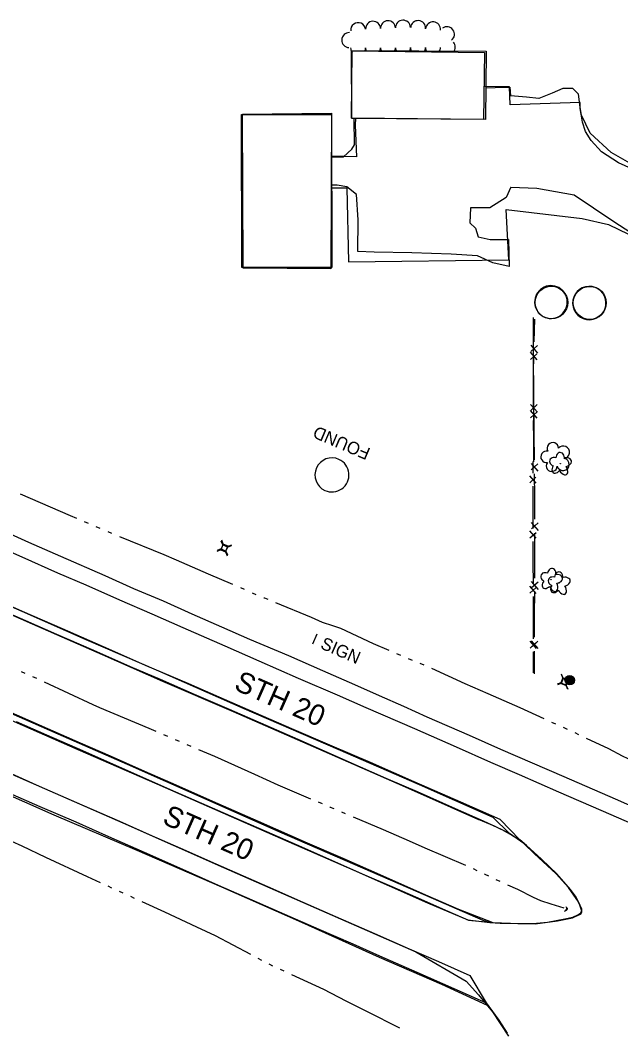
# Model space of a CAD drawing. Extents: x 588843 to 2552415, y 180129 to 269402.
# Drawn here: x 595592.3 to 595880.6, y 184644.9 to 185128.9 of the extents above; entities that cross this region are included whole.
import ezdxf

# ---------------------------------------------------------------- set-up
doc = ezdxf.new("R2010")
doc.units = 0
for name, color, linetype in [('Default', 7, 'Continuous'), ('E_BLD', 7, 'Continuous'), ('E_DRN', 7, 'Continuous'), ('E_DWY', 7, 'Continuous'), ('E_FEN_P', 7, 'Continuous'), ('E_LAND_TreeLine_P', 7, 'Continuous'), ('E_LAND_Vegetation', 7, 'Continuous'), ('E_MISCPROP', 7, 'Continuous'), ('E_RDWY', 7, 'Continuous'), ('E_RDWY_Gravel', 7, 'Continuous'), ('E_RDWY_Text', 7, 'Continuous'), ('E_SGN', 7, 'Continuous'), ('E_SGN_Text', 7, 'Continuous'), ('E_UTL_AG_Bold', 7, 'Continuous'), ('E_WTR_P', 7, 'Continuous'), ('Level 12', 7, 'Continuous'), ('Level 15', 7, 'Continuous'), ('Level 17', 7, 'Continuous'), ('Level 18', 7, 'Continuous')]:
    doc.layers.add(name, color=color, linetype=linetype)

# ---------------------------------------------------------------- blocks, each defined once
blk = doc.blocks.new('CULV2')
at = {"layer": 'E_DRN'}
blk.add_arc((20, 15), 24.6, 216.8699, 323.1301, dxfattribs=at)
blk = doc.blocks.new('SIGN')
at = {"layer": 'Default'}
blk.add_text('SIGN', height=12, dxfattribs=at).set_placement((-18.55, -6))
blk = doc.blocks.new('PED')
at = {"layer": 'Default'}
for p, q in [((-2.5, 2.5), (-5.33, 5.33)), ((2.5, 2.5), (5.33, 5.33)), ((-2.5, -2.5), (-5.33, -5.33)), ((2.5, -2.5), (5.33, -5.33))]:
    blk.add_line(p, q, dxfattribs=at)
blk.add_lwpolyline([(-2.5, -2.5), (2.5, -2.5), (2.5, 2.5), (-2.5, 2.5)], close=True, dxfattribs=at)
blk = doc.blocks.new('DTRE')
at = {"layer": 'Default'}
blk.add_circle((-0.18, 0), 0.183, dxfattribs=at)
for centre, major_axis, ratio in [((-1.87, 5.32), (1.36, -4.98), 0.782863), ((-5.87, 0.15), (4.93, -0.12), 0.832022), ((4.06, 2.74), (-5.27, -2.93), 0.691916), ((-2.49, -5.24), (1.8, 4.86), 0.716896), ((3.54, -3.71), (-5.01, 4.58), 0.560249)]:
    blk.add_ellipse(centre, major_axis=major_axis, ratio=ratio, start_param=1.570796, end_param=4.712389, dxfattribs=at)
blk = doc.blocks.new('POLE')
at = {"layer": 'Default'}
for radius in [4.46, 3.35, 2.23, 1.12]:
    blk.add_circle((0, 0), radius, dxfattribs=at)
blk = doc.blocks.new('CULV2_4')
at = {"layer": 'E_DRN'}
blk.add_arc((65, 48), 80.7, 216.8699, 323.1301, dxfattribs=at)
blk = doc.blocks.new('PED_3')
at = {"layer": 'E_UTL_AG_Bold'}
for p, q in [((-8.2, 8.2), (-17.5, 17.5)), ((8.2, 8.2), (17.5, 17.5)), ((-8.2, -8.2), (-17.5, -17.5)), ((8.2, -8.2), (17.5, -17.5))]:
    blk.add_line(p, q, dxfattribs=at)
blk.add_lwpolyline([(-8.2, -8.2), (8.2, -8.2), (8.2, 8.2), (-8.2, 8.2)], close=True, dxfattribs=at)
blk = doc.blocks.new('POLE_3')
at = {"layer": 'E_MISCPROP'}
for radius in [14.6, 11, 7.32, 3.66]:
    blk.add_circle((0, 0), radius, dxfattribs=at)
blk = doc.blocks.new('DTRE_4')
at = {"layer": 'E_LAND_Vegetation'}
blk.add_circle((-0.6, 0), 0.601, dxfattribs=at)
for centre, major_axis, ratio in [((-6.1, 17.5), (4.5, -16.3), 0.782863), ((-19.3, 0.5), (16.2, -0.4), 0.832022), ((13.3, 9), (-17.3, -9.6), 0.691916), ((-8.2, -17.2), (5.9, 15.9), 0.716896), ((11.6, -12.2), (-16.4, 15), 0.560249)]:
    blk.add_ellipse(centre, major_axis=major_axis, ratio=ratio, start_param=1.570796, end_param=4.712389, dxfattribs=at)

msp = doc.modelspace()

# ---------------------------------------------------------------- linework, layer by layer
at = {"layer": 'E_BLD'}
for points in [[(595751.67, 185114.13), (595815.07, 185113.42), (595814.71, 185081.28), (595751.31, 185081.99)], [(595698.62, 185010.29), (595698.52, 185083.66), (595741.71, 185083.71), (595741.81, 185010.35)]]:
    msp.add_lwpolyline(points, close=True, dxfattribs=at)
for centre, radius in [((595847.25, 184993.55), 7.81), ((595865.62, 184993.38), 7.91)]:
    msp.add_circle(centre, radius, dxfattribs=at)
at = {"layer": 'E_DWY'}
for points in [[(595921.45, 185070.98), (595922.54, 185057.9), (595920.89, 185057.13), (595904.48, 185054.95), (595894.66, 185055.03), (595887.57, 185056.81), (595879.47, 185060.51), (595871.33, 185065.86), (595866.28, 185071.28), (595863.57, 185075.52), (595862.16, 185080.02), (595861.57, 185083.78), (595861.12, 185086.57), (595861.1, 185089.44), (595827.44, 185088.29), (595827.11, 185097), (595814.89, 185097.06)], [(595753.3, 185081.97), (595753.11, 185078.52), (595753.7, 185063.38), (595741.74, 185063.76)], [(595741.76, 185048.54), (595749.13, 185048.55), (595749.87, 185013.06), (595826.76, 185014.01), (595825.52, 185038.16), (595862.08, 185033.88), (595874.7, 185030.97), (595884.18, 185026.37)]]:
    msp.add_lwpolyline(points, dxfattribs=at)
at = {"layer": 'E_FEN_P'}
for p, q in [((595837.32, 184973.11), (595840.52, 184969.27)), ((595840.6, 184972.87), (595837.33, 184970.1)), ((595837.21, 184944.73), (595840.53, 184940.99)), ((595840.49, 184944.59), (595837.3, 184941.72)), ((595837.48, 184916.4), (595840.78, 184912.64)), ((595840.76, 184916.24), (595837.56, 184913.39)), ((595839.91, 184907), (595836.84, 184910.51)), ((595836.85, 184907.15), (595839.84, 184909.8)), ((595837.61, 184888.06), (595840.91, 184884.31)), ((595840.9, 184887.9), (595837.7, 184885.05)), ((595839.96, 184880.55), (595836.89, 184884.07)), ((595836.89, 184880.71), (595839.89, 184883.36)), ((595840, 184854.11), (595836.93, 184857.62)), ((595836.94, 184854.27), (595839.93, 184856.92)), ((595837.59, 184859.73), (595840.86, 184855.95)), ((595840.87, 184859.55), (595837.64, 184856.72)), ((595840.05, 184827.67), (595836.98, 184831.18)), ((595836.98, 184827.83), (595839.98, 184830.48)), ((595837.48, 184831.39), (595840.75, 184827.61)), ((595840.76, 184831.21), (595837.54, 184828.39))]:
    msp.add_line(p, q, dxfattribs=at)
for points in [[(595839.1, 184985.56), (595838.87, 184974.74)], [(595838.73, 184968.04), (595838.56, 184960.17), (595838.59, 184957.23)], [(595838.59, 184957.23), (595838.7, 184946.41)], [(595838.77, 184939.71), (595838.88, 184928.89)], [(595838.88, 184928.89), (595838.98, 184919.84), (595838.98, 184918.07)], [(595838.49, 184911.69), (595838.48, 184917.3)], [(595839.02, 184911.37), (595839.07, 184900.55)], [(595838.52, 184895.34), (595838.5, 184905.44)], [(595839.07, 184900.55), (595839.12, 184889.73)], [(595838.53, 184885.25), (595838.52, 184895.34)], [(595839.15, 184883.03), (595839.17, 184880.19), (595839.14, 184872.21)], [(595838.56, 184868.9), (595838.54, 184879)], [(595839.14, 184872.21), (595839.11, 184861.39)], [(595838.58, 184858.81), (595838.56, 184868.9)], [(595838.61, 184842.46), (595838.59, 184852.56)], [(595839.08, 184854.69), (595839.05, 184843.87)], [(595838.62, 184832.37), (595838.61, 184842.46)], [(595839.05, 184843.87), (595839.04, 184840.12), (595839.01, 184833.05)], [(595838.65, 184816.02), (595838.64, 184826.12)], [(595838.98, 184826.36), (595838.93, 184815.54)]]:
    msp.add_lwpolyline(points, dxfattribs=at)
at = {"layer": 'E_LAND_TreeLine_P'}
for centre, start, end in [((595754.51, 185124.12), 6.3202, 186.3202), ((595761.67, 185124.77), 2.0835, 182.0835), ((595768.85, 185125.03), 2.0835, 182.0835), ((595776.03, 185125.3), 2.0835, 182.0835), ((595783.3, 185125.09), 355.0479, 175.0479), ((595790.46, 185124.47), 355.0479, 175.0479), ((595750.2, 185119.33), 87.9985, 267.9985), ((595797.15, 185122.15), 307.1367, 127.1367), ((595797.52, 185116.09), 315.9211, 39.863), ((595754.47, 185115.65), 179.7216, 218.5865), ((595754.47, 185115.65), 333.8296, 359.7216), ((595761.66, 185115.61), 179.7216, 205.6947), ((595761.66, 185115.61), 333.0262, 359.7216), ((595768.84, 185115.66), 180.4268, 208.0456), ((595768.84, 185115.66), 330.6753, 0.4268), ((595776.03, 185115.72), 180.4268, 210.5065), ((595776.03, 185115.72), 328.2143, 0.4268), ((595783.22, 185115.77), 180.4268, 213.0331), ((595783.22, 185115.77), 325.6877, 0.4268), ((595790.41, 185115.82), 180.4268, 215.6363), ((595790.41, 185115.82), 323.0845, 0.4268), ((595797.52, 185116.09), 219.863, 222.7997)]:
    msp.add_arc(centre, 3.59, start, end, dxfattribs=at)
at = {"layer": 'E_RDWY'}
for points in [[(595134.71, 185046.12), (595164.34, 185033.17), (595195.78, 185019.45), (595229.67, 185004.53), (595267.39, 184987.93), (595302.67, 184972.52), (595340.61, 184955.96), (595378.48, 184939.52), (595411.56, 184925.03), (595444.19, 184910.78), (595480.11, 184895.09), (595520.48, 184877.33), (595555.93, 184861.77), (595593.06, 184845.64), (595623.82, 184832.01), (595658.68, 184816.92), (595699.72, 184798.98), (595744.81, 184779.39), (595783.86, 184762.42), (595819.21, 184746.89), (595827.17, 184739.02)], [(595106.31, 185004.68), (595129.16, 184994.7), (595160.49, 184980.91), (595189.64, 184968.14), (595214.41, 184957.31), (595245.99, 184943.35), (595279.17, 184928.83), (595308.55, 184915.79), (595338.88, 184902.49), (595371.94, 184887.91), (595409.8, 184871.47), (595442.79, 184857.01), (595476.7, 184842.19), (595510.49, 184827.3), (595547.69, 184811.05), (595585.53, 184794.51), (595619.96, 184779.34), (595657.89, 184762.78), (595689.51, 184748.91), (595721.33, 184735.08), (595752.47, 184721.35), (595787.82, 184705.81), (595807.15, 184697.54), (595817.69, 184696.33)], [(595511.88, 184907.16), (595530.33, 184899.38), (595545.66, 184892.66), (595562.22, 184885.39), (595576.27, 184879.05), (595593.2, 184871.6), (595610.28, 184863.99), (595623.79, 184858.15), (595640.03, 184850.99), (595655.44, 184844.24), (595670.31, 184837.76), (595690.49, 184828.91), (595706.9, 184821.75), (595725.78, 184813.48), (595744.44, 184805.43), (595758.12, 184799.34), (595781.6, 184789.34), (595801.47, 184780.52), (595818.09, 184773.18), (595831.7, 184767.31), (595850.64, 184759.05), (595870.92, 184750.15), (595890.48, 184741.65)], [(595298.16, 184894.65), (595355.8, 184869.3), (595408.34, 184846.29), (595456.13, 184825.33), (595503.94, 184804.47), (595552.17, 184783.28), (595594.84, 184764.58), (595641.54, 184744.13), (595689.91, 184722.7), (595736.87, 184702.07), (595782.19, 184682.21), (595806.34, 184668.22), (595812.31, 184661.73), (595819.04, 184653.49), (595826.65, 184641.82)], [(595590.43, 184792.71), (595604.9, 184786.25), (595622.25, 184778.74), (595639.55, 184771.09), (595653.9, 184764.75), (595666.94, 184759.04), (595681.89, 184752.48), (595695.86, 184746.29), (595710.48, 184739.95), (595727.31, 184732.59), (595743.16, 184725.55), (595757.61, 184719.21), (595770.6, 184713.52), (595784.56, 184707.47), (595797.47, 184701.78), (595807.44, 184697.43), (595819.19, 184696.36), (595827.68, 184696.03), (595838.31, 184695.83), (595845.41, 184696.52), (595853.75, 184698.08), (595857.54, 184698.87), (595860.19, 184700.13), (595861.35, 184700.99), (595861.85, 184701.83), (595860.92, 184704.64), (595859.14, 184708.41), (595856.43, 184712.12), (595849.81, 184719.74), (595842.41, 184726.73), (595835.3, 184733.19), (595832.12, 184736.02), (595822.6, 184745.65), (595803.8, 184754.02), (595781.32, 184763.72), (595760.41, 184772.97), (595740.95, 184781.32), (595722.73, 184789.14), (595705.39, 184796.76), (595687.78, 184804.38), (595673.23, 184810.68), (595652.48, 184819.6), (595634.91, 184827.43), (595612.71, 184837.05), (595593.41, 184845.46), (595568.7, 184856.44)], [(595512.97, 184800.58), (595526.85, 184794.62), (595537.17, 184790.1), (595552.65, 184783.19), (595563.62, 184778.42), (595575.43, 184773.26), (595588.3, 184767.61), (595601.5, 184761.71), (595621.96, 184752.72), (595640.03, 184744.86), (595654.31, 184738.55), (595669.26, 184732.01), (595686.3, 184724.52), (595710.95, 184713.61), (595727.98, 184706.13), (595743.67, 184699.18), (595762.32, 184691.1), (595778.92, 184683.71), (595793.04, 184677.58), (595808.18, 184670.95), (595815.99, 184657.9), (595822.01, 184649.56), (595826.01, 184643.28)], [(595817.69, 184696.33), (595822.64, 184696.07), (595839.46, 184695.68), (595850.23, 184697.18), (595857.3, 184698.59), (595860.69, 184700.1), (595861.48, 184700.7), (595861.79, 184701.43), (595861.85, 184702.75), (595860.27, 184706.27), (595855.4, 184713.07), (595849.54, 184719.63), (595839.12, 184729.32), (595834.03, 184734.23), (595827.17, 184739.02)]]:
    msp.add_lwpolyline(points, dxfattribs=at)
at = {"layer": 'E_RDWY_Gravel'}
for points in [[(595132.18, 185043.37), (595170.7, 185026.57), (595209.56, 185009.65), (595252.06, 184991.09), (595293.62, 184972.8), (595331.36, 184956.29), (595368.5, 184940.16), (595408.23, 184922.68), (595445.34, 184906.46), (595485.03, 184889.2), (595522.11, 184872.88), (595559.83, 184856.27), (595598.12, 184839.51), (595631.65, 184824.79), (595660.7, 184812.05), (595694.47, 184797.47), (595735.44, 184779.65), (595773.07, 184763.08), (595798.99, 184751.62), (595812.33, 184745.74)], [(595107.08, 185007.74), (595130.91, 184997.29), (595167.61, 184981.07), (595203.48, 184965.19), (595240.21, 184949.07), (595279.23, 184932), (595314.01, 184916.62), (595352.15, 184899.7), (595390.63, 184882.88), (595424.57, 184868.16), (595460.44, 184852.28), (595500.58, 184834.79), (595539.63, 184817.81), (595575.62, 184802), (595610.46, 184786.82), (595643.7, 184772.19), (595681.84, 184755.26), (595716.72, 184739.86), (595756.6, 184722.55), (595786.8, 184709.49), (595814.41, 184697.45)], [(595101.48, 184970.64), (595135.84, 184955.45), (595168.27, 184940.84), (595204.09, 184925.49), (595240.81, 184909.37), (595278.94, 184892.75), (595317.54, 184876), (595361.39, 184856.76), (595400.26, 184839.84), (595444.26, 184820.04), (595481.64, 184803.33), (595522.78, 184785.36), (595566.07, 184766.68), (595608.43, 184747.96), (595648.29, 184730.96), (595688.94, 184713.44), (595727.39, 184696.52), (595764.65, 184679.74), (595794.46, 184666.79), (595816.46, 184656.65)], [(595578.91, 184886.44), (595596.31, 184878.59), (595611.7, 184871.96), (595632.92, 184862.74), (595646.74, 184856.53), (595660.9, 184850.5), (595674.75, 184844.38), (595688.94, 184838.12), (595702.41, 184832.24), (595721.1, 184824.28), (595737.39, 184817.1), (595752.68, 184810.42), (595764.66, 184805.1), (595776.24, 184800.07), (595787.44, 184795.01), (595807.79, 184786.11), (595822.83, 184779.46), (595838.04, 184772.94), (595853.24, 184766.32), (595877.79, 184755.69), (595888.77, 184750.8)], [(595509.96, 184878.42), (595523.54, 184872.39), (595542.95, 184863.9), (595559.99, 184856.44), (595576.85, 184848.93), (595594.94, 184841.12), (595609.79, 184834.51), (595627.54, 184826.81), (595645.07, 184819.05), (595659.49, 184812.93), (595675.82, 184805.85), (595692.56, 184798.54), (595710.18, 184790.89), (595728.14, 184783.1), (595748.59, 184774.06), (595767.84, 184765.59), (595782.75, 184759.06), (595801.14, 184751.01), (595814.46, 184745.1), (595823.46, 184740.86), (595828.56, 184738.01), (595832.12, 184736.02)], [(595515.16, 184828.88), (595531.64, 184821.69), (595550.34, 184813.62), (595567.56, 184806.05), (595585.11, 184798.34), (595601.43, 184791.15), (595621.15, 184782.54), (595635.54, 184776.17), (595651.97, 184768.91), (595664.41, 184763.43), (595687.12, 184753.45), (595706.48, 184744.91), (595730.04, 184734.56), (595747.15, 184727.15), (595766.35, 184718.76), (595786.9, 184709.63), (595802.74, 184702.73), (595819.19, 184696.36)], [(595516.21, 184788.6), (595532.16, 184782.19), (595560.03, 184770.22), (595581.86, 184760.53), (595601.7, 184751.95), (595619.01, 184744.56), (595634.71, 184737.58), (595654.47, 184728.91), (595671.63, 184721.33), (595687.4, 184714.29), (595703.44, 184707.25), (595719.2, 184700.28), (595735.72, 184693.13), (595751.91, 184686.12), (595764.73, 184680.32), (595782.66, 184672.59), (595800.45, 184664.72), (595815.99, 184657.9)], [(595827.17, 184739.02), (595819.96, 184742.57), (595812.33, 184745.74)], [(595814.41, 184697.45), (595817.69, 184696.33)]]:
    msp.add_lwpolyline(points, dxfattribs=at)
at = {"layer": 'E_SGN'}
msp.add_lwpolyline([(595734.66, 184834.56), (595732.54, 184829.81)], dxfattribs=at)
at = {"layer": 'E_WTR_P'}
for points in [[(595592.34, 184901.9), (595616.35, 184891.4), (595619.37, 184890.12)], [(595623.11, 184888.53), (595624.98, 184887.73)], [(595628.72, 184886.14), (595630.59, 184885.34)], [(595634.34, 184883.75), (595636.21, 184882.96)], [(595639.97, 184881.42), (595661.3, 184872.78), (595667.23, 184870.2)], [(595667.23, 184870.2), (595682.51, 184863.56), (595694.28, 184858.48)], [(595698.02, 184856.87), (595699.88, 184856.06)], [(595703.62, 184854.45), (595705.48, 184853.64)], [(595709.22, 184852.03), (595709.51, 184851.9), (595711.1, 184851.26)], [(595714.86, 184849.72), (595731.89, 184842.77), (595737.26, 184840.35), (595742.18, 184838.68)], [(595742.18, 184838.68), (595745.97, 184837.39), (595761.66, 184830.03), (595769.17, 184826.87)], [(595772.92, 184825.3), (595774.8, 184824.51)], [(595778.55, 184822.94), (595780.42, 184822.15)], [(595784.17, 184820.58), (595786.05, 184819.79)], [(595789.78, 184818.19), (595805.76, 184810.93), (595816.69, 184806.12)], [(595592.74, 184816.74), (595594.59, 184815.91)], [(595598.27, 184814.25), (595600.12, 184813.42)], [(595603.8, 184811.74), (595627.2, 184800.77), (595630.41, 184799.42)], [(595816.69, 184806.12), (595832.06, 184799.36), (595843.62, 184794.13)], [(595630.41, 184799.42), (595654.02, 184789.57), (595657.47, 184788.09)], [(595847.32, 184792.45), (595849.18, 184791.61)], [(595852.88, 184789.93), (595854.73, 184789.09)], [(595661.18, 184786.49), (595663.04, 184785.7)], [(595666.76, 184784.1), (595668.62, 184783.3)], [(595858.41, 184787.36), (595860.25, 184786.49)], [(595863.92, 184784.74), (595874.56, 184779.68), (595881.18, 184776.19), (595886.65, 184773.73), (595890.43, 184771.85)], [(595672.33, 184781.7), (595674.19, 184780.91)], [(595677.91, 184779.31), (595685.52, 184776.04), (595704.7, 184767.38)], [(595704.7, 184767.38), (595715.94, 184762.3), (595731.6, 184755.68)], [(595735.33, 184754.11), (595737.19, 184753.32)], [(595740.91, 184751.75), (595741.07, 184751.68), (595742.78, 184750.95)], [(595746.5, 184749.37), (595748.36, 184748.58)], [(595752.09, 184747), (595766.56, 184740.85), (595779.04, 184735.44)], [(595578.17, 184739.74), (595593.08, 184733.07), (595604.5, 184727.72)], [(595779.04, 184735.44), (595786.5, 184732.2), (595805.95, 184723.77)], [(595604.5, 184727.72), (595624.55, 184718.32), (595630.75, 184715.5)], [(595809.66, 184722.15), (595811.49, 184721.3)], [(595815.16, 184719.6), (595815.37, 184719.51), (595816.99, 184718.73)], [(595820.64, 184716.99), (595822.47, 184716.12)], [(595634.39, 184713.85), (595636.2, 184713.02)], [(595639.84, 184711.37), (595641.66, 184710.55)], [(595826.13, 184714.4), (595830.99, 184712.27), (595838.43, 184708.44), (595842.07, 184706.81), (595846.97, 184705.23), (595853.22, 184703.38)], [(595645.29, 184708.9), (595647.11, 184708.07)], [(595650.75, 184706.42), (595661.59, 184701.49), (595677.01, 184694.25)], [(595677.01, 184694.25), (595685.89, 184690.08), (595702.82, 184681.15)], [(595706.35, 184679.29), (595708.12, 184678.36)], [(595711.65, 184676.49), (595711.99, 184676.32), (595713.46, 184675.64)], [(595717.08, 184673.96), (595718.89, 184673.13)], [(595722.52, 184671.45), (595737.88, 184664.36), (595748.58, 184658.86)], [(595748.58, 184658.86), (595758.51, 184653.76), (595774.41, 184645.79)]]:
    msp.add_lwpolyline(points, dxfattribs=at)
at = {"layer": 'Level 12'}
for points in [[(595815.68, 185081.27), (595751.47, 185081.76), (595751.36, 185114.34), (595815.99, 185114.04), (595815.68, 185081.27)], [(595741.76, 185084.3), (595741.48, 185009.76), (595699.37, 185010.03), (595698.99, 185083.9), (595741.76, 185084.3)]]:
    msp.add_lwpolyline(points, dxfattribs=at)
for centre, radius, start, end in [((595847.02, 184993.78), 7.85, 1.577, 181.5846), ((595865.42, 184993.29), 8.01, 91.7572, 271.7572), ((595865.42, 184993.29), 8.01, 271.7572, 91.7572), ((595847.02, 184993.77), 7.85, 181.577, 1.5846), ((595741.95, 184910.89), 8.17, 65.6332, 245.6332), ((595741.95, 184910.89), 8.17, 245.6332, 65.6332)]:
    msp.add_arc(centre, radius, start, end, dxfattribs=at)
at = {"layer": 'Level 15'}
for p, q in [((595840.39, 184966.01), (595837.14, 184969.72)), ((595837.15, 184966.18), (595840.31, 184968.98)), ((595840.46, 184938.15), (595837.21, 184941.86)), ((595837.22, 184938.32), (595840.38, 184941.12))]:
    msp.add_line(p, q, dxfattribs=at)
for points in [[(595838.77, 184917.13), (595838.6, 184986.37)], [(595838.61, 184982.75), (595838.6, 184986.37)], [(595838.64, 184971.43), (595838.61, 184982.75)], [(595838.68, 184954.89), (595838.65, 184964.85)], [(595838.7, 184943.57), (595838.68, 184954.89)], [(595838.75, 184927.03), (595838.72, 184936.99)], [(595838.77, 184917.13), (595838.75, 184927.03)]]:
    msp.add_lwpolyline(points, dxfattribs=at)
at = {"layer": 'Level 17'}
for points in [[(595815.82, 185096.45), (595820.19, 185096.57), (595827.26, 185096.77), (595827.54, 185092.68)], [(595922.25, 185070.84), (595921.87, 185062.56), (595915.89, 185057.46), (595907.27, 185056.18), (595896.47, 185056.13), (595888.3, 185058.49), (595875.87, 185065.53), (595865.91, 185074.77), (595861.66, 185083.38), (595861.1, 185087.25), (595860.22, 185093.37), (595857.48, 185096.1), (595852.68, 185096.19), (595847.68, 185093.88), (595841.28, 185091.36), (595835.27, 185091.99), (595827.54, 185092.68)], [(595741.68, 185063.17), (595747.43, 185063.36), (595751.41, 185067.06), (595752.73, 185069.18), (595752.66, 185081.75)], [(595827.72, 185048.91), (595825.56, 185043.96), (595817.77, 185038.9), (595808.42, 185038.89), (595808.16, 185031.71), (595810.79, 185029.26), (595812.16, 185024.97), (595817.85, 185023.69), (595826.68, 185023.76), (595826.99, 185010.76), (595819.06, 185012.5), (595811.79, 185015.99), (595799.13, 185016.77), (595780.3, 185017.37), (595762.23, 185017.62), (595754.29, 185017.95), (595754.51, 185033.26), (595753.66, 185045.37), (595749.15, 185049.08), (595744.47, 185049.81), (595741.63, 185049.75)], [(595827.72, 185048.91), (595840.32, 185048.35), (595858.2, 185045.2), (595876.79, 185032.69), (595894.91, 185020.89), (595908.1, 185008.69), (595916.55, 184996.93), (595921.62, 184980.35), (595924.34, 184960.15), (595926.11, 184943.13), (595927.19, 184922.35), (595927.91, 184903.95), (595927.89, 184883.35), (595926.19, 184867.84), (595926.07, 184865.69)]]:
    msp.add_lwpolyline(points, dxfattribs=at)
at = {"layer": 'Level 18'}
for centre, radius, start, end in [((595847.93, 184923.63), 2.78, 1.3946, 209.1675), ((595852.97, 184921.77), 2.97, 278.4237, 139.6575), ((595844.93, 184919.55), 2.78, 78.0716, 279.0826), ((595847.39, 184915.15), 2.61, 140.7797, 358.7123), ((595852.86, 184915.91), 2.97, 196.0745, 79.0477)]:
    msp.add_arc(centre, radius, start, end, dxfattribs=at)

# ---------------------------------------------------------------- block references
at = {"layer": 'E_DRN'}
for name, p, xscale, yscale, rotation in [('CULV2_4', (595853.58, 184701.75), 0.0168980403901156, 0.016898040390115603, 69.1770681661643), ('CULV2', (595854.14, 184702.09), 0.037126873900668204, 0.03712687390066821, 55.79783216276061)]:
    msp.add_blockref(name, p, dxfattribs=dict(at, xscale=xscale, yscale=yscale, rotation=rotation))
at = {"layer": 'E_LAND_Vegetation'}
for name, p, xscale, yscale, rotation in [('DTRE_4', (595851.58, 184916.25), 0.15240030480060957, 0.15240030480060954, -16.435432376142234), ('DTRE', (595847.18, 184860.66), 0.5000000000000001, 0.4999999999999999, -23.4811063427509), ('DTRE_4', (595850.95, 184858.98), 0.15240030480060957, 0.15240030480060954, -16.435432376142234)]:
    msp.add_blockref(name, p, dxfattribs=dict(at, xscale=xscale, yscale=yscale, rotation=rotation))
at = {"layer": 'E_MISCPROP'}
for name, p, xscale, yscale, rotation in [('POLE', (595855.99, 184812.59), 0.5000000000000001, 0.4999999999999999, -23.4811063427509), ('POLE_3', (595856.14, 184812.44), 0.1524003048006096, 0.15240030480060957, 67.12813611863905)]:
    msp.add_blockref(name, p, dxfattribs=dict(at, xscale=xscale, yscale=yscale, rotation=rotation))
at = {"layer": 'E_SGN_Text', "xscale": 0.5000000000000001, "yscale": 0.4999999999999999, "rotation": -23.4811063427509}
msp.add_blockref('SIGN', (595745.68, 184826.95), dxfattribs=at)
at = {"layer": 'E_UTL_AG_Bold'}
for name, p, xscale, yscale, rotation in [('PED_3', (595690.21, 184875.68), 0.1524003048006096, 0.15240030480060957, 67.12813611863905), ('PED', (595690.44, 184876.07), 0.5000000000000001, 0.4999999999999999, -23.4811063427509), ('PED', (595853.44, 184811.95), 0.5000000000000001, 0.4999999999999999, -23.4811063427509), ('PED_3', (595853.63, 184811.63), 0.1524003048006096, 0.15240030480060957, 67.12813611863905)]:
    msp.add_blockref(name, p, dxfattribs=dict(at, xscale=xscale, yscale=yscale, rotation=rotation))

# ---------------------------------------------------------------- texts
at = {"layer": 'E_RDWY_Text'}
for p in [(595694.41, 184808.22), (595660.03, 184743.94)]:
    msp.add_text('STH 20', height=10, rotation=336.1647, dxfattribs=at).set_placement(p)
at = {"layer": 'Level 12'}
msp.add_text('FOUND', height=6, rotation=157, dxfattribs=at).set_placement((595760.84, 184923.42))

doc.saveas('drawing.dxf')
